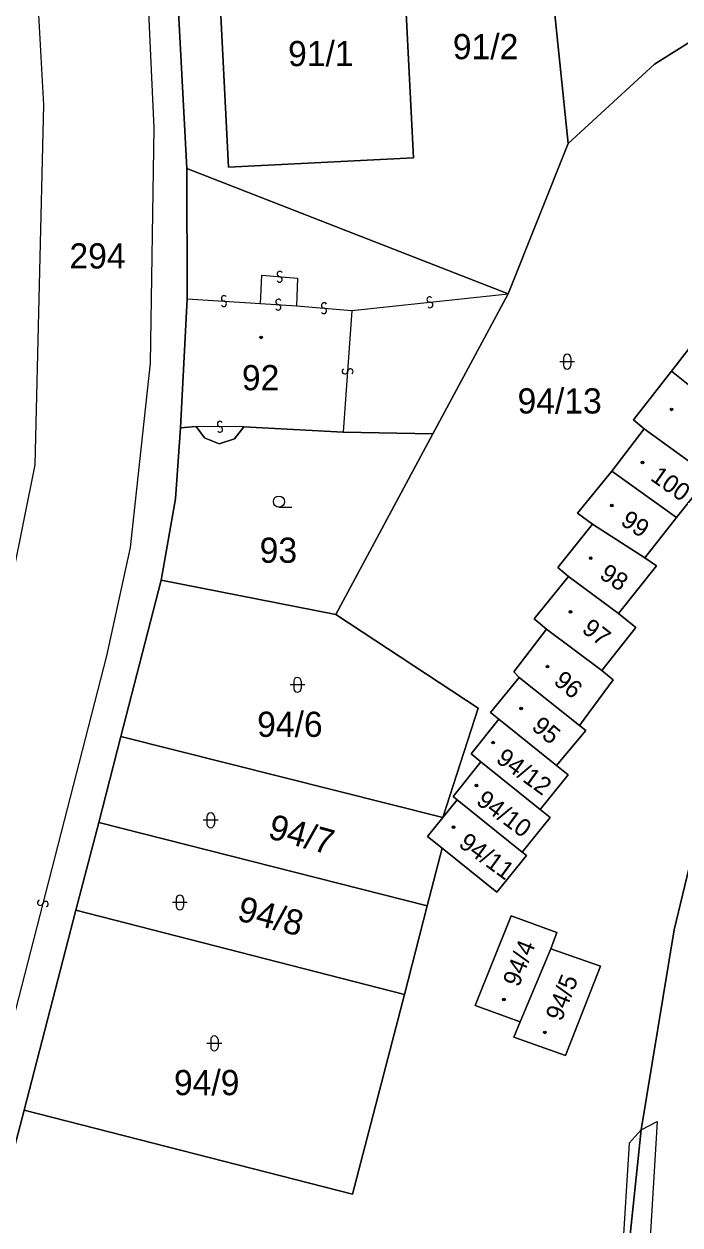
# Model space of a CAD drawing. Extents: x -600309 to -598967, y -1161267 to -1160292.
# Drawn here: x -599269.1 to -599224.8, y -1160556.3 to -1160475.2 of the extents above; entities that cross this region are included whole.
import ezdxf

# ---------------------------------------------------------------- set-up
doc = ezdxf.new("R2010")
doc.units = 0
for name, color, linetype in [('Level 1', 7, 'Continuous'), ('Level 13', 7, 'Continuous'), ('Level 3', 7, 'Continuous'), ('Level 4', 7, 'Continuous'), ('Level 5', 7, 'Continuous'), ('Level 57', 7, 'Continuous'), ('Level 60', 7, 'Continuous')]:
    doc.layers.add(name, color=color, linetype=linetype)

msp = doc.modelspace()

# ---------------------------------------------------------------- linework, layer by layer
at = {"layer": 'Level 1'}
for points in [[(-599232.35, -1160483.28), (-599234.61, -1160461.47)], [(-599258.13, -1160484.98), (-599259.09, -1160466.75)], [(-599256.1, -1160469.28), (-599243.59, -1160468.69), (-599242.81, -1160484.25), (-599255.31, -1160484.88), (-599256.1, -1160469.28)], [(-599211.72, -1160470.83), (-599216.77, -1160472.74), (-599222.98, -1160475.7), (-599226.53, -1160477.93), (-599232.35, -1160483.28)], [(-599232.35, -1160483.28), (-599236.41, -1160493.43)], [(-599236.41, -1160493.43), (-599258.13, -1160484.98)], [(-599258.1, -1160493.76), (-599258.13, -1160484.98)], [(-599200.25, -1160485.21), (-599207.52, -1160495.02), (-599214.57, -1160506.13), (-599221.75, -1160522.05), (-599225.21, -1160536.37), (-599227.42, -1160549.87)], [(-599258.55, -1160502.48), (-599258.1, -1160493.76)], [(-599236.41, -1160493.43), (-599241.51, -1160502.88)], [(-599225.37, -1160498.64), (-599222.81, -1160495.34)], [(-599227.23, -1160502.55), (-599227.95, -1160501.94), (-599225.37, -1160498.64)], [(-599225.37, -1160498.64), (-599221.09, -1160502.08)], [(-599259.86, -1160512.76), (-599258.89, -1160507.26), (-599258.55, -1160502.48)], [(-599257.49, -1160502.38), (-599258.55, -1160502.48)], [(-599257.49, -1160502.38), (-599256.93, -1160503.16), (-599255.94, -1160503.55), (-599254.9, -1160503.21), (-599254.28, -1160502.42)], [(-599247.55, -1160502.78), (-599254.28, -1160502.42)], [(-599241.51, -1160502.88), (-599248.06, -1160515.07)], [(-599241.51, -1160502.88), (-599247.55, -1160502.78)], [(-599229.42, -1160505.4), (-599227.23, -1160502.55)], [(-599227.23, -1160502.55), (-599222.82, -1160505.73)], [(-599230.71, -1160508.97), (-599231.74, -1160508.24), (-599229.42, -1160505.4)], [(-599229.42, -1160505.4), (-599225.05, -1160508.54)], [(-599225.05, -1160508.54), (-599222.82, -1160505.73)], [(-599227.19, -1160511.25), (-599225.05, -1160508.54)], [(-599232.33, -1160512.51), (-599233.05, -1160511.9), (-599230.71, -1160508.97)], [(-599230.71, -1160508.97), (-599227.19, -1160511.25)], [(-599228.96, -1160515), (-599226.39, -1160511.8), (-599227.19, -1160511.25)], [(-599262.58, -1160523.32), (-599259.86, -1160512.76)], [(-599248.06, -1160515.07), (-599259.86, -1160512.76)], [(-599233.83, -1160516.06), (-599234.66, -1160515.38), (-599232.33, -1160512.51)], [(-599232.33, -1160512.51), (-599228.96, -1160515)], [(-599248.06, -1160515.07), (-599238.43, -1160521.41), (-599240.82, -1160528.79)], [(-599230.08, -1160518.87), (-599227.8, -1160515.95), (-599228.96, -1160515)], [(-599235.66, -1160519.34), (-599236.03, -1160518.95), (-599233.83, -1160516.06)], [(-599233.83, -1160516.06), (-599230.08, -1160518.87)], [(-599231.6, -1160522.58), (-599229.31, -1160519.48), (-599230.08, -1160518.87)], [(-599237.04, -1160522.15), (-599237.61, -1160521.69), (-599235.66, -1160519.34)], [(-599235.66, -1160519.34), (-599231.6, -1160522.58)], [(-599238.25, -1160525.03), (-599238.92, -1160524.49), (-599237.04, -1160522.15)], [(-599237.04, -1160522.15), (-599233.15, -1160525.28)], [(-599233.15, -1160525.28), (-599231.17, -1160522.91), (-599231.6, -1160522.58)], [(-599264.06, -1160529.12), (-599262.58, -1160523.32)], [(-599240.82, -1160528.79), (-599262.58, -1160523.32)], [(-599239.86, -1160527.58), (-599240.13, -1160527.37), (-599238.25, -1160525.03)], [(-599238.25, -1160525.03), (-599234.25, -1160528.25)], [(-599234.25, -1160528.25), (-599232.37, -1160525.91), (-599233.15, -1160525.28)], [(-599240.82, -1160528.79), (-599239.86, -1160527.58)], [(-599235.46, -1160531.13), (-599239.86, -1160527.58)], [(-599240.82, -1160528.79), (-599241.86, -1160530.07), (-599240.88, -1160530.86)], [(-599235.46, -1160531.13), (-599233.58, -1160528.79), (-599234.25, -1160528.25)], [(-599265.61, -1160535.05), (-599264.06, -1160529.12)], [(-599241.89, -1160534.75), (-599264.06, -1160529.12)], [(-599241.89, -1160534.75), (-599240.88, -1160530.86)], [(-599240.88, -1160530.86), (-599237.18, -1160533.83), (-599235.18, -1160531.34), (-599235.46, -1160531.13)], [(-599269.11, -1160548.54), (-599265.61, -1160535.05)], [(-599243.42, -1160540.73), (-599265.61, -1160535.05)], [(-599243.42, -1160540.73), (-599241.89, -1160534.75)], [(-599235.6, -1160542.58), (-599238.65, -1160541.47), (-599236.22, -1160535.42), (-599233.13, -1160536.54), (-599233.52, -1160537.64)], [(-599233.52, -1160537.64), (-599230.18, -1160538.83), (-599232.54, -1160544.86), (-599236.03, -1160543.62), (-599235.6, -1160542.58)], [(-599233.52, -1160537.64), (-599235.6, -1160542.58)], [(-599269.11, -1160548.54), (-599246.94, -1160554.22), (-599243.42, -1160540.73)], [(-599293.11, -1160640.49), (-599269.11, -1160548.54)], [(-599227.42, -1160549.87), (-599228.3, -1160558.24), (-599228.55, -1160565.87), (-599228.1, -1160578.23), (-599227.72, -1160581.52), (-599227.14, -1160585.48), (-599227.05, -1160589.37)]]:
    msp.add_lwpolyline(points, dxfattribs=at)
at = {"layer": 'Level 13'}
for centre, start, end in [((-599251.866, -1160492.463), 212.39464, 84.98464), ((-599251.833, -1160492.096), 32.60909, 264.70709), ((-599255.606, -1160493.736), 33.67391, 265.77191), ((-599255.633, -1160494.104), 213.45946, 86.04946), ((-599251.925, -1160493.976), 33.37091, 265.4689), ((-599248.833, -1160494.216), 32.63445, 264.73245), ((-599241.718, -1160493.816), 43.47484, 275.57284), ((-599241.681, -1160494.183), 223.26038, 95.85038), ((-599251.954, -1160494.344), 213.15645, 85.74645), ((-599248.866, -1160494.583), 212.41999, 85.00999), ((-599247.444, -1160498.656), 123.19156, 355.78156), ((-599247.076, -1160498.684), 303.40602, 175.50402), ((-599255.877, -1160502.216), 36.44435, 269.03435), ((-599255.884, -1160502.584), 216.65881, 88.7568), ((-599268.018, -1160534.532), 112.93819, 345.03619), ((-599267.662, -1160534.627), 292.72373, 165.31373)]:
    msp.add_arc(centre, 0.184, start, end, dxfattribs=at)
at = {"layer": 'Level 3'}
for points in [[(-599298.92, -1160653.75), (-599298.55, -1160651.76), (-599295.44, -1160640.03), (-599291.96, -1160626.68), (-599284.46, -1160598.05), (-599277.72, -1160572.49), (-599272.14, -1160551.31), (-599263.53, -1160517.86), (-599261.92, -1160510.56), (-599260.58, -1160498.12), (-599260.33, -1160482.23), (-599261.06, -1160466.1), (-599262.07, -1160444.98)], [(-599269.57, -1160445.96), (-599268.6, -1160466.48), (-599267.81, -1160480.66), (-599268.38, -1160504.97), (-599271.49, -1160520.31), (-599275.91, -1160537.29), (-599281.9, -1160560.17), (-599289.04, -1160587.33), (-599298.86, -1160624.79), (-599302.48, -1160638.58), (-599307.12, -1160656.07), (-599313.94, -1160673.49), (-599321.33, -1160686.18), (-599330.51, -1160699.12), (-599334.17, -1160702.12), (-599340.08, -1160702.99), (-599373.75, -1160700.03), (-599375, -1160699.84), (-599376.53, -1160699.02), (-599385.16, -1160693.25)], [(-599253.15, -1160494.08), (-599253.05, -1160492.18), (-599250.65, -1160492.38), (-599250.72, -1160494.25)], [(-599258.1, -1160493.76), (-599253.15, -1160494.08)], [(-599253.15, -1160494.08), (-599250.72, -1160494.25)], [(-599246.98, -1160494.56), (-599236.41, -1160493.43)], [(-599250.72, -1160494.25), (-599246.98, -1160494.56)], [(-599246.98, -1160494.56), (-599247.55, -1160502.78)], [(-599254.28, -1160502.42), (-599257.49, -1160502.38)], [(-599227.42, -1160549.87), (-599228.24, -1160550.77), (-599229.18, -1160565.99), (-599228.81, -1160578.55), (-599227.95, -1160592.16), (-599229.59, -1160605.04)], [(-599227.42, -1160549.87), (-599226.34, -1160549.3), (-599227.64, -1160570.61), (-599226.05, -1160589.32), (-599227.05, -1160589.37)]]:
    msp.add_lwpolyline(points, dxfattribs=at)
at = {"layer": 'Level 5'}
for p, q in [((-599232.43, -1160498.01), (-599232.93, -1160498.01)), ((-599232.68, -1160497.76), (-599232.68, -1160498.26)), ((-599231.93, -1160498.01), (-599232.43, -1160498.01)), ((-599232.18, -1160497.76), (-599232.18, -1160498.26)), ((-599251.9, -1160507.83), (-599251.025, -1160507.83)), ((-599250.65, -1160519.83), (-599251.15, -1160519.83)), ((-599250.9, -1160519.58), (-599250.9, -1160520.08)), ((-599250.15, -1160519.83), (-599250.65, -1160519.83)), ((-599250.4, -1160519.58), (-599250.4, -1160520.08)), ((-599256.51, -1160528.97), (-599257.01, -1160528.97)), ((-599256.76, -1160528.72), (-599256.76, -1160529.22)), ((-599256.01, -1160528.97), (-599256.51, -1160528.97)), ((-599256.26, -1160528.72), (-599256.26, -1160529.22)), ((-599258.59, -1160534.52), (-599259.09, -1160534.52)), ((-599258.84, -1160534.27), (-599258.84, -1160534.77)), ((-599258.09, -1160534.52), (-599258.59, -1160534.52)), ((-599258.34, -1160534.27), (-599258.34, -1160534.77)), ((-599256.26, -1160544.03), (-599256.76, -1160544.03)), ((-599256.51, -1160543.78), (-599256.51, -1160544.28)), ((-599255.76, -1160544.03), (-599256.26, -1160544.03)), ((-599256.01, -1160543.78), (-599256.01, -1160544.28))]:
    msp.add_line(p, q, dxfattribs=at)
for centre, radius in [((-599253.1, -1160496.37), 0.09), ((-599253.1, -1160496.37), 0.0521), ((-599225.37, -1160501.23), 0.09), ((-599225.37, -1160501.23), 0.0521), ((-599227.34, -1160504.81), 0.09), ((-599227.34, -1160504.81), 0.0521), ((-599251.9, -1160507.455), 0.375), ((-599229.42, -1160507.72), 0.09), ((-599229.42, -1160507.72), 0.0521), ((-599230.84, -1160511.27), 0.09), ((-599230.84, -1160511.27), 0.0521), ((-599232.2, -1160514.9), 0.09), ((-599232.2, -1160514.9), 0.0521), ((-599233.75, -1160518.6), 0.09), ((-599233.75, -1160518.6), 0.0521), ((-599235.54, -1160521.43), 0.09), ((-599235.54, -1160521.43), 0.0521), ((-599237.43, -1160523.73), 0.09), ((-599237.43, -1160523.73), 0.0521), ((-599238.56, -1160526.63), 0.09), ((-599238.56, -1160526.63), 0.0521), ((-599240.1, -1160529.44), 0.09), ((-599240.1, -1160529.44), 0.0521), ((-599236.71, -1160541.07), 0.09), ((-599236.71, -1160541.07), 0.0521), ((-599233.93, -1160543.29), 0.09), ((-599233.93, -1160543.29), 0.0521)]:
    msp.add_circle(centre, radius, dxfattribs=at)
for centre, start, end in [((-599232.43, -1160497.76), 0, 180), ((-599232.43, -1160498.26), 180, 0), ((-599250.65, -1160519.58), 0, 180), ((-599250.65, -1160520.08), 180, 0), ((-599256.51, -1160528.72), 0, 180), ((-599256.51, -1160529.22), 180, 0), ((-599258.59, -1160534.27), 0, 180), ((-599258.59, -1160534.77), 180, 0), ((-599256.26, -1160543.78), 0, 180), ((-599256.26, -1160544.28), 180, 0)]:
    msp.add_arc(centre, 0.25, start, end, dxfattribs=at)
at = {"layer": 'Level 60'}
for points in [[(-599259.84, -1160445.69), (-599259.34, -1160461.89), (-599259.09, -1160466.75), (-599258.13, -1160484.98), (-599258.1, -1160493.76), (-599258.55, -1160502.48), (-599258.89, -1160507.26), (-599259.86, -1160512.76), (-599262.58, -1160523.32), (-599264.06, -1160529.12), (-599265.61, -1160535.05), (-599269.11, -1160548.54), (-599293.11, -1160640.49)], [(-599228.3, -1160558.24), (-599227.42, -1160549.87), (-599225.21, -1160536.37), (-599221.75, -1160522.05), (-599214.57, -1160506.13), (-599207.52, -1160495.02), (-599200.25, -1160485.21), (-599201.54, -1160486.02), (-599203.13, -1160486.41), (-599204.47, -1160486.37), (-599205.57, -1160486.05), (-599203.52, -1160483.34), (-599203.27, -1160482.97), (-599202.02, -1160482.54), (-599182.03, -1160465.38), (-599172.86, -1160464.26)], [(-599222.81, -1160495.34), (-599225.37, -1160498.64), (-599227.95, -1160501.94), (-599227.23, -1160502.55), (-599229.42, -1160505.4), (-599231.74, -1160508.24), (-599230.71, -1160508.97), (-599233.05, -1160511.9), (-599232.33, -1160512.51), (-599234.66, -1160515.38), (-599233.83, -1160516.06), (-599236.03, -1160518.95), (-599235.66, -1160519.34), (-599237.61, -1160521.69), (-599237.04, -1160522.15), (-599238.92, -1160524.49), (-599238.25, -1160525.03), (-599240.13, -1160527.37), (-599239.86, -1160527.58), (-599240.82, -1160528.79), (-599238.43, -1160521.41), (-599248.06, -1160515.07), (-599241.51, -1160502.88), (-599236.41, -1160493.43), (-599232.35, -1160483.28), (-599226.53, -1160477.93), (-599222.98, -1160475.7)], [(-599293.11, -1160640.49), (-599269.11, -1160548.54), (-599246.94, -1160554.22), (-599243.42, -1160540.73), (-599241.89, -1160534.75), (-599240.88, -1160530.86), (-599237.18, -1160533.83), (-599235.18, -1160531.34), (-599235.46, -1160531.13), (-599233.58, -1160528.79), (-599234.25, -1160528.25), (-599232.37, -1160525.91), (-599233.15, -1160525.28), (-599231.17, -1160522.91), (-599231.6, -1160522.58), (-599229.31, -1160519.48), (-599230.08, -1160518.87), (-599227.8, -1160515.95), (-599228.96, -1160515), (-599226.39, -1160511.8), (-599227.19, -1160511.25), (-599225.05, -1160508.54), (-599222.82, -1160505.73)], [(-599221.75, -1160522.05), (-599225.21, -1160536.37), (-599227.42, -1160549.87), (-599228.3, -1160558.24)]]:
    msp.add_lwpolyline(points, dxfattribs=at)
for points in [[(-599213.27, -1160455.18), (-599211.72, -1160470.83), (-599216.77, -1160472.74), (-599222.98, -1160475.7), (-599226.53, -1160477.93), (-599232.35, -1160483.28), (-599234.61, -1160461.47), (-599235.04, -1160456.65), (-599213.34, -1160454.45)], [(-599234.61, -1160461.47), (-599232.35, -1160483.28), (-599236.41, -1160493.43), (-599258.13, -1160484.98), (-599259.09, -1160466.75), (-599259.34, -1160461.89), (-599257.11, -1160461.73), (-599256.92, -1160465.33), (-599250.11, -1160465.07), (-599250.39, -1160461.35), (-599248.32, -1160461.21), (-599248.64, -1160457.93), (-599235.09, -1160456.53), (-599235.04, -1160456.65)], [(-599256.1, -1160469.28), (-599243.59, -1160468.69), (-599242.81, -1160484.25), (-599255.31, -1160484.88)], [(-599243.59, -1160468.69), (-599256.1, -1160469.28), (-599255.31, -1160484.88), (-599242.81, -1160484.25)], [(-599258.13, -1160484.98), (-599236.41, -1160493.43), (-599241.51, -1160502.88), (-599247.55, -1160502.78), (-599254.28, -1160502.42), (-599254.9, -1160503.21), (-599255.94, -1160503.55), (-599256.93, -1160503.16), (-599257.49, -1160502.38), (-599258.55, -1160502.48), (-599258.1, -1160493.76)], [(-599218.56, -1160498.76), (-599221.09, -1160502.08), (-599225.37, -1160498.64), (-599222.81, -1160495.34)], [(-599220.39, -1160502.72), (-599222.82, -1160505.73), (-599227.23, -1160502.55), (-599227.95, -1160501.94), (-599225.37, -1160498.64), (-599221.09, -1160502.08)], [(-599247.55, -1160502.78), (-599241.51, -1160502.88), (-599248.06, -1160515.07), (-599259.86, -1160512.76), (-599258.89, -1160507.26), (-599258.55, -1160502.48), (-599257.49, -1160502.38), (-599256.93, -1160503.16), (-599255.94, -1160503.55), (-599254.9, -1160503.21), (-599254.28, -1160502.42)], [(-599222.82, -1160505.73), (-599225.05, -1160508.54), (-599229.42, -1160505.4), (-599227.23, -1160502.55)], [(-599225.05, -1160508.54), (-599227.19, -1160511.25), (-599230.71, -1160508.97), (-599231.74, -1160508.24), (-599229.42, -1160505.4)], [(-599226.39, -1160511.8), (-599228.96, -1160515), (-599232.33, -1160512.51), (-599233.05, -1160511.9), (-599230.71, -1160508.97), (-599227.19, -1160511.25)], [(-599259.86, -1160512.76), (-599248.06, -1160515.07), (-599238.43, -1160521.41), (-599240.82, -1160528.79), (-599262.58, -1160523.32)], [(-599227.8, -1160515.95), (-599230.08, -1160518.87), (-599233.83, -1160516.06), (-599234.66, -1160515.38), (-599232.33, -1160512.51), (-599228.96, -1160515)], [(-599229.31, -1160519.48), (-599231.6, -1160522.58), (-599235.66, -1160519.34), (-599236.03, -1160518.95), (-599233.83, -1160516.06), (-599230.08, -1160518.87)], [(-599231.17, -1160522.91), (-599233.15, -1160525.28), (-599237.04, -1160522.15), (-599237.61, -1160521.69), (-599235.66, -1160519.34), (-599231.6, -1160522.58)], [(-599232.37, -1160525.91), (-599234.25, -1160528.25), (-599238.25, -1160525.03), (-599238.92, -1160524.49), (-599237.04, -1160522.15), (-599233.15, -1160525.28)], [(-599240.88, -1160530.86), (-599241.89, -1160534.75), (-599264.06, -1160529.12), (-599262.58, -1160523.32), (-599240.82, -1160528.79), (-599241.86, -1160530.07)], [(-599233.58, -1160528.79), (-599235.46, -1160531.13), (-599239.86, -1160527.58), (-599240.13, -1160527.37), (-599238.25, -1160525.03), (-599234.25, -1160528.25)], [(-599237.18, -1160533.83), (-599240.88, -1160530.86), (-599241.86, -1160530.07), (-599240.82, -1160528.79), (-599239.86, -1160527.58), (-599235.46, -1160531.13), (-599235.18, -1160531.34)], [(-599241.89, -1160534.75), (-599243.42, -1160540.73), (-599265.61, -1160535.05), (-599264.06, -1160529.12)], [(-599246.94, -1160554.22), (-599269.11, -1160548.54), (-599265.61, -1160535.05), (-599243.42, -1160540.73)], [(-599236.22, -1160535.42), (-599233.13, -1160536.54), (-599233.52, -1160537.64), (-599235.6, -1160542.58), (-599238.65, -1160541.47)], [(-599233.13, -1160536.54), (-599236.22, -1160535.42), (-599238.65, -1160541.47), (-599235.6, -1160542.58), (-599236.03, -1160543.62), (-599232.54, -1160544.86), (-599230.18, -1160538.83), (-599233.52, -1160537.64)], [(-599235.6, -1160542.58), (-599233.52, -1160537.64), (-599230.18, -1160538.83), (-599232.54, -1160544.86), (-599236.03, -1160543.62)]]:
    msp.add_lwpolyline(points, close=True, dxfattribs=at)

# ---------------------------------------------------------------- texts
at = {"layer": 'Level 4'}
for s, p in [('91/1', (-599251.28, -1160478.06)), ('91/2', (-599240.15, -1160477.59)), ('92', (-599254.4, -1160499.94)), ('94/13', (-599235.78, -1160501.51)), ('93', (-599253.2, -1160511.59)), ('94/6', (-599253.37, -1160523.34)), ('94/9', (-599258.99, -1160547.53))]:
    msp.add_text(s, height=1.7, dxfattribs=at).set_placement(p)
for s, height, rotation, p in [('100', 1.2, 324.9, (-599226.87, -1160505.97)), ('99', 1.2, 326.7, (-599228.89, -1160508.97)), ('98', 1.2, 326.7, (-599230.32, -1160512.58)), ('97', 1.2, 322.2, (-599231.51, -1160516.21)), ('96', 1.2, 320.4, (-599233.41, -1160519.7)), ('95', 1.2, 320.4, (-599234.9, -1160522.78)), ('94/12', 1.2, 324, (-599237.31, -1160524.99)), ('94/10', 1.2, 323.49852, (-599238.65, -1160527.816)), ('94/7', 1.7, 344.7, (-599252.72, -1160530.16)), ('94/11', 1.2, 324, (-599239.83, -1160530.7)), ('94/8', 1.7, 345.6, (-599254.8, -1160535.71)), ('94/4', 1.2, 68.4, (-599235.7, -1160540.28)), ('94/5', 1.2, 68.4, (-599232.81, -1160542.6))]:
    msp.add_text(s, height=height, rotation=rotation, dxfattribs=at).set_placement(p)
at = {"layer": 'Level 57'}
msp.add_text('294', height=1.7, dxfattribs=at).set_placement((-599266.05, -1160491.72))

doc.saveas('drawing.dxf')
